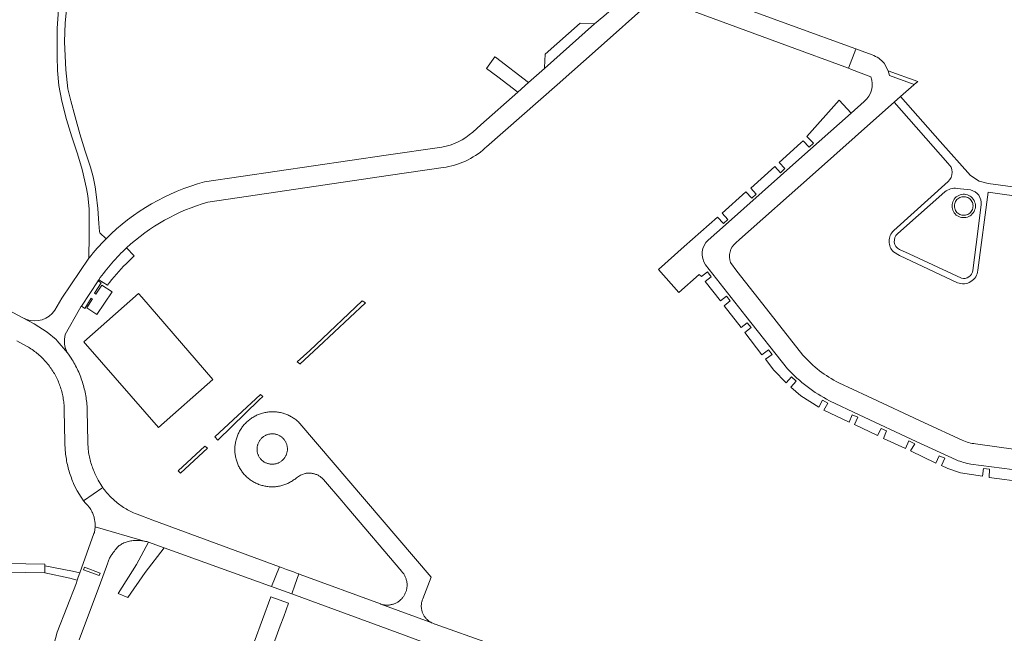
# Model space of a CAD drawing. Extents: x 152825 to 164088, y 457113 to 463005.
# Tile 302 of 364: x 158681 to 158941, y 461283 to 461445. Entities that reach past the tile are written whole.
import ezdxf

# ---------------------------------------------------------------- set-up
doc = ezdxf.new("R2010")
doc.units = 0
doc.header["$LTSCALE"] = 0.5
for name, color, linetype, lineweight in [('B-PV-VH-GESLOTENVERHARDING_ASFALT-GV', 251, 'CONTINUOUS', 18), ('B-PV-VH-GESLOTENVERHARDING_BETON-GV', 251, 'CONTINUOUS', 18), ('B-PV-VH-HALFVERHARDING_GRASBETONSTEEN-GV', 251, 'CONTINUOUS', 18), ('B-PV-VH-ONVERHARD_ZAND-GV', 251, 'CONTINUOUS', 18), ('B-PV-VH-OPENVERHARDING_BETONELEMENT-GV', 251, 'CONTINUOUS', 18), ('B-PV-VH-OPENVERHARDING_BETONSTRAATSTEEN-GV', 251, 'CONTINUOUS', 18), ('B-PV-VH-OPENVERHARDING_STRAATBAKSTEEN-GV', 251, 'CONTINUOUS', 18)]:
    doc.layers.add(name, color=color, linetype=linetype, lineweight=lineweight)

msp = doc.modelspace()

# ---------------------------------------------------------------- linework, layer by layer
at = {"layer": 'B-PV-VH-GESLOTENVERHARDING_ASFALT-GV', "flags": 128}
msp.add_lwpolyline([(158713.547, 461371.669), (158712.687, 461372.665), (158698.277, 461359.824), (158698.662, 461359.387), (158699.321, 461358.657), (158717.989, 461337.202), (158732.349, 461349.904), (158730.155, 461352.444)], close=True, dxfattribs=at)
at = {"layer": 'B-PV-VH-GESLOTENVERHARDING_BETON-GV', "flags": 128}
for points in [[(158930.255, 461398.817), (158929.87, 461398.768), (158929.494, 461398.671), (158929.133, 461398.529), (158928.793, 461398.342), (158928.479, 461398.114), (158928.197, 461397.848), (158927.949, 461397.549), (158927.741, 461397.221), (158927.576, 461396.87), (158927.456, 461396.501), (158927.384, 461396.12), (158927.359, 461395.733), (158927.384, 461395.346), (158927.456, 461394.965), (158927.576, 461394.596), (158927.741, 461394.245), (158927.949, 461393.917), (158928.197, 461393.618), (158928.479, 461393.352), (158928.793, 461393.124), (158929.133, 461392.937), (158929.494, 461392.795), (158929.87, 461392.698), (158930.255, 461392.649), (158930.643, 461392.649), (158931.028, 461392.698), (158931.404, 461392.795), (158931.764, 461392.937), (158932.104, 461393.124), (158932.418, 461393.352), (158932.701, 461393.618), (158932.949, 461393.917), (158933.156, 461394.245), (158933.322, 461394.596), (158933.442, 461394.965), (158933.514, 461395.346), (158933.539, 461395.733), (158933.514, 461396.12), (158933.442, 461396.501), (158933.322, 461396.87), (158933.156, 461397.221), (158932.949, 461397.549), (158932.701, 461397.848), (158932.418, 461398.114), (158932.104, 461398.342), (158931.764, 461398.529), (158931.404, 461398.671), (158931.028, 461398.768), (158930.643, 461398.817)], [(158930.294, 461398.188), (158930.603, 461398.188), (158930.91, 461398.15), (158931.209, 461398.073), (158931.496, 461397.959), (158931.767, 461397.81), (158932.017, 461397.629), (158932.242, 461397.417), (158932.439, 461397.179), (158932.605, 461396.918), (158932.736, 461396.639), (158932.832, 461396.345), (158932.89, 461396.041), (158932.909, 461395.733), (158932.89, 461395.425), (158932.832, 461395.121), (158932.736, 461394.827), (158932.605, 461394.548), (158932.439, 461394.287), (158932.242, 461394.049), (158932.017, 461393.837), (158931.767, 461393.656), (158931.496, 461393.507), (158931.209, 461393.393), (158930.91, 461393.316), (158930.603, 461393.278), (158930.294, 461393.278), (158929.988, 461393.316), (158929.689, 461393.393), (158929.401, 461393.507), (158929.131, 461393.656), (158928.881, 461393.837), (158928.655, 461394.049), (158928.459, 461394.287), (158928.293, 461394.548), (158928.161, 461394.827), (158928.066, 461395.121), (158928.008, 461395.425), (158927.989, 461395.733), (158928.008, 461396.041), (158928.066, 461396.345), (158928.161, 461396.639), (158928.293, 461396.918), (158928.459, 461397.179), (158928.655, 461397.417), (158928.881, 461397.629), (158929.131, 461397.81), (158929.401, 461397.959), (158929.689, 461398.073), (158929.988, 461398.15)]]:
    msp.add_lwpolyline(points, close=True, dxfattribs=at)
at = {"layer": 'B-PV-VH-HALFVERHARDING_GRASBETONSTEEN-GV', "flags": 128}
for points in [[(158833.06, 461443.838), (158829.241, 461443.977), (158820.023, 461435.834), (158819.843, 461432.322), (158819.825, 461432.07)], [(158910.494, 461431.448), (158910.824, 461430.206), (158917.408, 461427.821), (158918.316, 461428.597)]]:
    msp.add_lwpolyline(points, close=True, dxfattribs=at)
at = {"layer": 'B-PV-VH-ONVERHARD_ZAND-GV', "flags": 128}
for points in [[(158772.601, 461370.17), (158771.766, 461370.726), (158759.475, 461359.065), (158757.902, 461357.612), (158754.614, 461354.574), (158755.233, 461354.05), (158755.31, 461353.984), (158760.206, 461358.579)], [(158745.525, 461345.448), (158744.927, 461345.941), (158732.844, 461334.767), (158733.654, 461333.922), (158744.577, 461344.529)], [(158730.901, 461331.775), (158730.24, 461332.296), (158723.156, 461325.821), (158723.818, 461325.231)]]:
    msp.add_lwpolyline(points, close=True, dxfattribs=at)
at = {"layer": 'B-PV-VH-OPENVERHARDING_BETONELEMENT-GV', "flags": 128}
msp.add_lwpolyline([(158702.899, 461375.423), (158702.051, 461375.977), (158697.641, 461369.286), (158698.524, 461368.685), (158700.204, 461371.429), (158700.562, 461371.22), (158699.089, 461368.833), (158701.736, 461367.061), (158705.72, 461373.106), (158703.003, 461374.816), (158701.448, 461372.484), (158701.102, 461372.721)], close=True, dxfattribs=at)
at = {"layer": 'B-PV-VH-OPENVERHARDING_BETONSTRAATSTEEN-GV', "flags": 128}
for points in [[(158691.957, 461452.682), (158691.273, 461442.604), (158691.258, 461438.225), (158691.275, 461435.209), (158691.374, 461431.537), (158691.719, 461427.559), (158692.51, 461423.373), (158693.687, 461418.55), (158695.087, 461414.029), (158696.613, 461409.477), (158697.803, 461405.388), (158698.996, 461400.32), (158699.353, 461398.434), (158699.707, 461394.993), (158699.707, 461392.945), (158699.707, 461388.049), (158699.584, 461381.929), (158699.621, 461381.976), (158699.658, 461382.024)], [(158704.138, 461387.067), (158702.486, 461388.624), (158702.425, 461388.952), (158702.202, 461391.109), (158701.936, 461395.108), (158701.56, 461398.756), (158701.246, 461400.789), (158700.713, 461403.413), (158700.056, 461405.946), (158698.626, 461410.207), (158697.21, 461414.788), (158695.959, 461419.288), (158694.821, 461423.487), (158694.069, 461426.657), (158693.576, 461431.663), (158693.219, 461439.032), (158693.352, 461444.107), (158694.038, 461451.06)], [(158709.444, 461380.478), (158711.579, 461382.58), (158709.571, 461384.697)], [(158680.623, 461360.125), (158682.219, 461359.264), (158683.325, 461358.64), (158683.654, 461358.446), (158683.991, 461358.239), (158684.323, 461358.025), (158684.651, 461357.804), (158684.975, 461357.576), (158685.294, 461357.342), (158685.608, 461357.102), (158685.917, 461356.855), (158686.221, 461356.602), (158686.52, 461356.343), (158686.814, 461356.078), (158687.102, 461355.807), (158687.385, 461355.53), (158687.662, 461355.248), (158687.933, 461354.96), (158688.198, 461354.667), (158688.458, 461354.368), (158688.711, 461354.064), (158688.958, 461353.756), (158689.199, 461353.442), (158689.433, 461353.123), (158689.661, 461352.8), (158689.883, 461352.472), (158690.097, 461352.14), (158690.305, 461351.803), (158690.506, 461351.463), (158690.701, 461351.118), (158690.888, 461350.77), (158691.068, 461350.417), (158691.241, 461350.062), (158691.406, 461349.702), (158691.565, 461349.34), (158691.716, 461348.974), (158691.859, 461348.606), (158691.995, 461348.234), (158692.124, 461347.86), (158692.245, 461347.484), (158692.358, 461347.105), (158692.464, 461346.723), (158692.562, 461346.34), (158692.652, 461345.955), (158692.734, 461345.568), (158692.808, 461345.18), (158692.875, 461344.79), (158692.934, 461344.399), (158692.985, 461344.006), (158693.027, 461343.613), (158693.062, 461343.219), (158693.089, 461342.824), (158693.108, 461342.429), (158693.119, 461342.034), (158693.126, 461341.734), (158693.301, 461333.454), (158693.302, 461332.992), (158693.312, 461332.531), (158693.329, 461332.07), (158693.354, 461331.609), (158693.388, 461331.149), (158693.429, 461330.689), (158693.479, 461330.23), (158693.536, 461329.772), (158693.601, 461329.315), (158693.674, 461328.859), (158693.755, 461328.405), (158693.844, 461327.952), (158693.94, 461327.501), (158694.045, 461327.051), (158694.157, 461326.604), (158694.277, 461326.158), (158694.405, 461325.714), (158694.54, 461325.273), (158694.683, 461324.834), (158694.834, 461324.398), (158694.992, 461323.964), (158695.157, 461323.534), (158695.33, 461323.106), (158695.484, 461322.743), (158695.563, 461322.454), (158695.623, 461322.232), (158696.548, 461320.492), (158697.582, 461318.814), (158697.905, 461318.334), (158698.238, 461317.86), (158703.283, 461321.392), (158703.054, 461321.721), (158702.051, 461323.355), (158701.209, 461325.078), (158701.094, 461325.355), (158701.004, 461325.569), (158700.976, 461325.634), (158700.821, 461326.004), (158700.674, 461326.378), (158700.534, 461326.754), (158700.402, 461327.134), (158700.277, 461327.515), (158700.159, 461327.9), (158700.05, 461328.286), (158699.948, 461328.674), (158699.854, 461329.065), (158699.768, 461329.457), (158699.689, 461329.851), (158699.619, 461330.246), (158699.556, 461330.643), (158699.501, 461331.041), (158699.455, 461331.44), (158699.416, 461331.84), (158699.385, 461332.24), (158699.362, 461332.641), (158699.347, 461333.042), (158699.34, 461333.444), (158699.201, 461341.718), (158699.169, 461341.952), (158699.15, 461342.416), (158699.122, 461342.879), (158699.087, 461343.341), (158699.044, 461343.803), (158698.993, 461344.264), (158698.933, 461344.725), (158698.866, 461345.184), (158698.791, 461345.641), (158698.708, 461346.098), (158698.618, 461346.553), (158698.519, 461347.006), (158698.413, 461347.458), (158698.299, 461347.908), (158698.177, 461348.355), (158698.047, 461348.801), (158697.91, 461349.244), (158697.765, 461349.685), (158697.613, 461350.123), (158697.453, 461350.559), (158697.285, 461350.991), (158697.11, 461351.421), (158696.928, 461351.848), (158696.738, 461352.271), (158696.541, 461352.691), (158696.337, 461353.108), (158696.126, 461353.521), (158695.908, 461353.93), (158695.682, 461354.336), (158695.45, 461354.738), (158695.211, 461355.135), (158694.965, 461355.528), (158694.949, 461355.553), (158694.455, 461356.33), (158693.974, 461356.943), (158691.29, 461360.162), (158690.952, 461360.464), (158688.591, 461362.377), (158685.22, 461364.586), (158682.181, 461366.206), (158661.85, 461377.041)], [(158702.229, 461376.237), (158704.525, 461374.829)], [(158697.093, 461281.174), (158701.631, 461293.453), (158702.297, 461295.257), (158704.624, 461301.551), (158704.633, 461301.58), (158704.711, 461301.819), (158704.797, 461302.055), (158704.891, 461302.288), (158704.992, 461302.519), (158705.1, 461302.746), (158705.215, 461302.969), (158705.338, 461303.189), (158705.467, 461303.405), (158705.603, 461303.616), (158705.746, 461303.823), (158705.895, 461304.026), (158706.051, 461304.223), (158706.212, 461304.416), (158706.341, 461304.559), (158706.433, 461304.725), (158706.565, 461304.933), (158706.711, 461305.135), (158706.871, 461305.332), (158707.045, 461305.522), (158707.232, 461305.705), (158707.433, 461305.881), (158707.645, 461306.049), (158707.87, 461306.21), (158708.106, 461306.362), (158708.353, 461306.505), (158708.61, 461306.639), (158708.877, 461306.764), (158709.153, 461306.879), (158709.438, 461306.984), (158709.73, 461307.079), (158710.03, 461307.163), (158710.336, 461307.237), (158710.647, 461307.3), (158710.964, 461307.352), (158711.285, 461307.393), (158711.609, 461307.423), (158711.936, 461307.441), (158712.265, 461307.449), (158712.595, 461307.445), (158712.926, 461307.429), (158713.256, 461307.403), (158713.585, 461307.365), (158713.913, 461307.316), (158714.237, 461307.256), (158714.558, 461307.186), (158701.264, 461311.035), (158701.249, 461310.78), (158701.227, 461310.526), (158701.197, 461310.272), (158701.158, 461310.02), (158701.112, 461309.769), (158701.058, 461309.519), (158700.956, 461309.236), (158697.211, 461298.833), (158696.8, 461297.692), (158696.541, 461296.931), (158696.317, 461296.272), (158691.244, 461283.229), (158690.033, 461278.536)], [(158746.946, 461276.14), (158750.105, 461284.854), (158751.035, 461287.38), (158752.258, 461290.89), (158747.591, 461292.574), (158743.211, 461280.6)]]:
    msp.add_lwpolyline(points, dxfattribs=at)
at = {"layer": 'B-PV-VH-OPENVERHARDING_BETONSTRAATSTEEN-GV'}
for points in [[(158699.658, 461382.024, -0.0291037), (158704.138, 461387.067)], [(158709.571, 461384.697, 0.0538346), (158702.229, 461376.237)], [(158704.525, 461374.829, -0.0331177), (158709.444, 461380.478)]]:
    msp.add_lwpolyline(points, format="xyb", dxfattribs=at)
at = {"layer": 'B-PV-VH-OPENVERHARDING_BETONSTRAATSTEEN-GV', "flags": 128}
for points in [[(158748.541, 461341.387), (158748.258, 461341.396), (158747.976, 461341.396), (158747.694, 461341.389), (158747.412, 461341.373), (158747.13, 461341.35), (158746.85, 461341.319), (158746.57, 461341.279), (158746.325, 461341.238), (158746.292, 461341.232), (158746.015, 461341.177), (158745.74, 461341.114), (158745.466, 461341.044), (158745.195, 461340.965), (158744.926, 461340.879), (158744.66, 461340.786), (158744.396, 461340.685), (158744.135, 461340.576), (158743.878, 461340.46), (158743.624, 461340.337), (158743.374, 461340.207), (158743.127, 461340.069), (158742.884, 461339.925), (158742.646, 461339.774), (158742.411, 461339.616), (158742.182, 461339.452), (158741.957, 461339.281), (158741.737, 461339.104), (158741.522, 461338.921), (158741.313, 461338.731), (158741.109, 461338.536), (158740.91, 461338.335), (158740.718, 461338.129), (158740.531, 461337.917), (158740.35, 461337.701), (158740.176, 461337.479), (158740.008, 461337.252), (158739.846, 461337.02), (158739.691, 461336.784), (158739.543, 461336.544), (158739.401, 461336.299), (158739.267, 461336.051), (158739.139, 461335.799), (158739.019, 461335.544), (158738.907, 461335.285), (158738.801, 461335.023), (158738.703, 461334.758), (158738.613, 461334.491), (158738.53, 461334.221), (158738.455, 461333.949), (158738.387, 461333.675), (158738.328, 461333.399), (158738.276, 461333.121), (158738.232, 461332.842), (158738.196, 461332.562), (158738.168, 461332.281), (158738.148, 461331.999), (158738.136, 461331.717), (158738.132, 461331.435), (158738.135, 461331.153), (158738.147, 461330.871), (158738.167, 461330.589), (158738.195, 461330.308), (158738.231, 461330.028), (158738.275, 461329.749), (158738.326, 461329.472), (158738.386, 461329.196), (158738.453, 461328.921), (158738.528, 461328.649), (158738.611, 461328.379), (158738.701, 461328.112), (158738.799, 461327.847), (158738.904, 461327.585), (158739.017, 461327.326), (158739.137, 461327.07), (158739.264, 461326.818), (158739.398, 461326.57), (158739.54, 461326.326), (158739.688, 461326.085), (158739.842, 461325.849), (158740.004, 461325.617), (158740.172, 461325.391), (158740.346, 461325.168), (158740.527, 461324.951), (158740.713, 461324.74), (158740.906, 461324.533), (158741.107, 461324.335), (158741.313, 461324.144), (158741.524, 461323.958), (158741.741, 461323.778), (158741.962, 461323.604), (158742.189, 461323.437), (158742.42, 461323.276), (158742.656, 461323.122), (158742.896, 461322.975), (158743.14, 461322.834), (158743.388, 461322.701), (158743.639, 461322.574), (158743.894, 461322.455), (158744.153, 461322.343), (158744.414, 461322.238), (158744.679, 461322.141), (158744.946, 461322.052), (158745.215, 461321.97), (158745.486, 461321.896), (158745.76, 461321.829), (158746.036, 461321.771), (158746.313, 461321.72), (158746.591, 461321.677), (158746.87, 461321.642), (158747.15, 461321.615), (158747.431, 461321.596), (158747.713, 461321.585), (158747.994, 461321.582), (158748.276, 461321.587), (158748.557, 461321.6), (158748.838, 461321.62), (158749.118, 461321.649), (158749.397, 461321.686), (158749.675, 461321.731), (158749.952, 461321.783), (158750.227, 461321.844), (158750.5, 461321.912), (158750.771, 461321.988), (158751.04, 461322.072), (158751.306, 461322.163), (158751.57, 461322.262), (158751.831, 461322.368), (158752.089, 461322.481), (158752.343, 461322.602), (158752.594, 461322.73), (158752.841, 461322.865), (158753.084, 461323.007), (158753.323, 461323.156), (158753.557, 461323.312), (158753.788, 461323.474), (158754.013, 461323.643), (158754.234, 461323.818), (158754.354, 461323.918), (158755.426, 461324.652), (158755.725, 461324.759), (158756.649, 461325.089), (158756.764, 461325.113), (158756.962, 461325.147), (158757.162, 461325.173), (158757.362, 461325.192), (158757.563, 461325.202), (158757.765, 461325.205), (158757.966, 461325.199), (158758.167, 461325.186), (158758.367, 461325.164), (158758.566, 461325.135), (158758.764, 461325.097), (158758.96, 461325.052), (158759.154, 461324.999), (158759.346, 461324.939), (158759.536, 461324.87), (158759.722, 461324.795), (158759.906, 461324.712), (158760.086, 461324.622), (158760.262, 461324.524), (158760.434, 461324.42), (158760.602, 461324.309), (158760.766, 461324.192), (158760.924, 461324.068), (158761.078, 461323.938), (158761.226, 461323.801), (158761.369, 461323.659), (158761.506, 461323.512), (158766.359, 461317.878), (158767.699, 461316.329), (158782.177, 461299.223), (158782.313, 461299.069), (158782.444, 461298.91), (158782.568, 461298.745), (158782.685, 461298.577), (158782.796, 461298.403), (158782.9, 461298.226), (158782.997, 461298.044), (158783.087, 461297.859), (158783.17, 461297.671), (158783.245, 461297.479), (158783.313, 461297.285), (158783.373, 461297.088), (158783.426, 461296.889), (158783.471, 461296.689), (158783.508, 461296.486), (158783.537, 461296.282), (158783.558, 461296.078), (158783.571, 461295.872), (158783.576, 461295.667), (158783.573, 461295.461), (158783.562, 461295.256), (158783.543, 461295.051), (158783.516, 461294.847), (158783.482, 461294.644), (158783.439, 461294.442), (158783.389, 461294.243), (158783.331, 461294.045), (158783.265, 461293.85), (158783.192, 461293.658), (158783.111, 461293.469), (158783.023, 461293.283), (158782.928, 461293.1), (158782.826, 461292.922), (158782.717, 461292.747), (158782.601, 461292.577), (158782.479, 461292.412), (158782.35, 461292.251), (158782.216, 461292.095), (158782.075, 461291.945), (158781.929, 461291.801), (158781.777, 461291.662), (158781.62, 461291.529), (158781.457, 461291.402), (158781.29, 461291.282), (158781.119, 461291.169), (158780.943, 461291.062), (158780.763, 461290.962), (158780.579, 461290.869), (158780.392, 461290.783), (158780.202, 461290.705), (158780.009, 461290.634), (158779.813, 461290.571), (158779.615, 461290.515), (158779.415, 461290.467), (158779.213, 461290.427), (158779.01, 461290.395), (158778.806, 461290.371), (158778.6, 461290.354), (158778.395, 461290.346), (158778.189, 461290.346), (158777.983, 461290.353), (158777.778, 461290.369), (158777.574, 461290.393), (158777.37, 461290.424), (158777.168, 461290.464), (158776.968, 461290.511), (158776.653, 461290.598), (158790.327, 461285.553), (158789.998, 461285.714), (158789.824, 461285.809), (158789.653, 461285.911), (158789.486, 461286.02), (158789.324, 461286.135), (158789.167, 461286.257), (158789.015, 461286.385), (158788.868, 461286.519), (158788.727, 461286.659), (158788.591, 461286.804), (158788.461, 461286.955), (158788.337, 461287.11), (158788.22, 461287.271), (158788.11, 461287.436), (158788.006, 461287.606), (158787.909, 461287.779), (158787.819, 461287.957), (158787.736, 461288.137), (158787.66, 461288.321), (158787.592, 461288.508), (158787.532, 461288.698), (158787.479, 461288.889), (158787.434, 461289.083), (158787.397, 461289.278), (158787.368, 461289.475), (158787.347, 461289.673), (158787.333, 461289.871), (158787.328, 461290.07), (158787.33, 461290.269), (158787.341, 461290.467), (158787.36, 461290.665), (158787.386, 461290.862), (158787.421, 461291.058), (158787.463, 461291.253), (158787.513, 461291.445), (158787.571, 461291.635), (158787.636, 461291.823), (158787.709, 461292.008), (158789.903, 461297.76), (158755.29, 461338.328), (158755.114, 461338.508), (158754.91, 461338.703), (158754.702, 461338.894), (158754.488, 461339.078), (158754.268, 461339.256), (158754.044, 461339.427), (158753.815, 461339.593), (158753.582, 461339.751), (158753.344, 461339.903), (158753.102, 461340.049), (158752.856, 461340.187), (158752.606, 461340.318), (158752.352, 461340.443), (158752.095, 461340.56), (158751.835, 461340.669), (158751.572, 461340.771), (158751.306, 461340.866), (158751.037, 461340.953), (158750.858, 461341.006), (158750.766, 461341.033), (158750.493, 461341.104), (158750.218, 461341.168), (158749.942, 461341.225), (158749.663, 461341.273), (158749.384, 461341.313), (158749.104, 461341.346), (158748.822, 461341.37)], [(158747.902, 461335.573), (158748.082, 461335.574), (158748.262, 461335.567), (158748.441, 461335.552), (158748.619, 461335.53), (158748.796, 461335.499), (158748.972, 461335.461), (158749.145, 461335.415), (158749.317, 461335.361), (158749.486, 461335.299), (158749.652, 461335.23), (158749.815, 461335.154), (158749.974, 461335.071), (158750.129, 461334.98), (158750.28, 461334.883), (158750.427, 461334.779), (158750.569, 461334.669), (158750.666, 461334.584), (158750.797, 461334.461), (158750.922, 461334.332), (158751.041, 461334.198), (158751.154, 461334.058), (158751.261, 461333.914), (158751.361, 461333.765), (158751.455, 461333.611), (158751.541, 461333.454), (158751.621, 461333.293), (158751.693, 461333.128), (158751.758, 461332.96), (158751.815, 461332.79), (158751.865, 461332.618), (158751.907, 461332.443), (158751.941, 461332.266), (158751.967, 461332.089), (158751.985, 461331.91), (158751.996, 461331.731), (158751.998, 461331.551), (158751.992, 461331.371), (158751.979, 461331.192), (158751.957, 461331.014), (158751.928, 461330.837), (158751.89, 461330.661), (158751.845, 461330.487), (158751.792, 461330.315), (158751.732, 461330.146), (158751.664, 461329.98), (158751.589, 461329.817), (158751.506, 461329.657), (158751.417, 461329.501), (158751.321, 461329.35), (158751.218, 461329.202), (158751.108, 461329.06), (158750.993, 461328.922), (158750.871, 461328.79), (158750.853, 461328.772), (158750.725, 461328.646), (158750.591, 461328.526), (158750.452, 461328.412), (158750.309, 461328.304), (158750.16, 461328.203), (158750.007, 461328.108), (158749.85, 461328.021), (158749.69, 461327.94), (158749.526, 461327.867), (158749.358, 461327.801), (158749.188, 461327.743), (158749.016, 461327.692), (158748.842, 461327.649), (158748.666, 461327.614), (158748.488, 461327.586), (158748.309, 461327.567), (158748.13, 461327.556), (158747.95, 461327.552), (158747.771, 461327.556), (158747.591, 461327.569), (158747.413, 461327.589), (158747.236, 461327.618), (158747.06, 461327.654), (158746.885, 461327.698), (158746.713, 461327.75), (158746.544, 461327.809), (158746.377, 461327.876), (158746.213, 461327.951), (158746.053, 461328.032), (158745.897, 461328.12), (158745.744, 461328.216), (158745.597, 461328.318), (158745.453, 461328.426), (158745.315, 461328.541), (158745.182, 461328.662), (158745.129, 461328.715), (158745.007, 461328.847), (158744.89, 461328.983), (158744.78, 461329.125), (158744.676, 461329.272), (158744.578, 461329.423), (158744.488, 461329.578), (158744.404, 461329.737), (158744.328, 461329.9), (158744.258, 461330.066), (158744.197, 461330.235), (158744.143, 461330.406), (158744.096, 461330.58), (158744.058, 461330.755), (158744.027, 461330.932), (158744.004, 461331.111), (158743.989, 461331.29), (158743.982, 461331.469), (158743.983, 461331.649), (158743.992, 461331.829), (158744.01, 461332.008), (158744.034, 461332.185), (158744.067, 461332.362), (158744.108, 461332.537), (158744.157, 461332.71), (158744.213, 461332.881), (158744.276, 461333.049), (158744.347, 461333.214), (158744.426, 461333.376), (158744.511, 461333.534), (158744.604, 461333.688), (158744.703, 461333.838), (158744.808, 461333.984), (158744.921, 461334.124), (158745.039, 461334.26), (158745.163, 461334.389), (158745.293, 461334.514), (158745.428, 461334.632), (158745.569, 461334.745), (158745.714, 461334.85), (158745.863, 461334.95), (158746.017, 461335.042), (158746.176, 461335.128), (158746.337, 461335.207), (158746.502, 461335.278), (158746.67, 461335.342), (158746.841, 461335.398), (158747.014, 461335.447), (158747.189, 461335.488), (158747.366, 461335.521), (158747.544, 461335.546), (158747.723, 461335.563)], [(158703.283, 461321.392), (158698.238, 461317.86), (158698.376, 461317.669), (158698.515, 461317.48), (158699.171, 461316.831), (158699.749, 461316.112), (158700.098, 461315.581), (158700.405, 461315.025), (158700.422, 461314.99), (158700.532, 461314.76), (158700.635, 461314.526), (158700.73, 461314.289), (158700.818, 461314.049), (158700.898, 461313.806), (158700.97, 461313.562), (158701.035, 461313.315), (158701.092, 461313.066), (158701.141, 461312.815), (158701.183, 461312.563), (158701.216, 461312.31), (158701.242, 461312.056), (158701.259, 461311.801), (158701.269, 461311.546), (158701.27, 461311.29), (158701.264, 461311.035), (158714.558, 461307.186), (158714.876, 461307.105), (158715.188, 461307.013), (158715.358, 461306.951), (158719.447, 461305.482), (158747.288, 461295.478), (158747.837, 461295.277), (158749.921, 461300.464), (158716.455, 461312.813), (158712.344, 461314.33), (158711.864, 461314.524), (158711.389, 461314.73), (158711.201, 461314.816), (158710.839, 461314.988), (158710.481, 461315.166), (158710.126, 461315.353), (158709.776, 461315.546), (158709.429, 461315.746), (158709.086, 461315.953), (158708.748, 461316.166), (158708.413, 461316.387), (158708.084, 461316.614), (158707.759, 461316.848), (158707.438, 461317.088), (158707.123, 461317.334), (158706.812, 461317.587), (158706.507, 461317.846), (158706.207, 461318.111), (158705.912, 461318.382), (158705.622, 461318.658), (158705.339, 461318.941), (158705.061, 461319.229), (158704.788, 461319.522), (158704.522, 461319.821), (158704.262, 461320.126), (158704.008, 461320.435), (158703.76, 461320.749), (158703.518, 461321.068)], [(158688.027, 461301.129), (158677.938, 461301.366), (158677.815, 461299.068), (158687.956, 461298.83)], [(158690.282, 461300.263), (158688.014, 461300.687), (158687.956, 461298.83), (158694.574, 461297.453), (158696.541, 461296.931), (158696.8, 461297.692), (158697.211, 461298.833), (158695.252, 461299.335)], [(158750.396, 461300.288), (158749.921, 461300.464), (158747.837, 461295.277), (158748.491, 461295.037), (158753.145, 461293.334), (158753.959, 461295.577), (158755.046, 461298.571), (158754.363, 461298.823), (158753.626, 461299.095), (158751.781, 461299.777), (158750.872, 461300.112)], [(158698.429, 461300.332), (158702.58, 461298.825), (158702.353, 461298.143), (158698.156, 461299.633)], [(158702.58, 461298.825), (158698.429, 461300.332), (158698.156, 461299.633), (158702.353, 461298.143)], [(158803.315, 461274.84), (158805.281, 461280.249), (158790.963, 461285.317), (158790.887, 461285.345), (158790.559, 461285.467), (158790.327, 461285.553), (158776.653, 461290.598), (158776.526, 461290.645), (158755.35, 461298.459), (158755.046, 461298.571), (158753.959, 461295.577), (158753.145, 461293.334), (158780.988, 461283.146)]]:
    msp.add_lwpolyline(points, close=True, dxfattribs=at)
at = {"layer": 'B-PV-VH-OPENVERHARDING_STRAATBAKSTEEN-GV', "flags": 128}
for points in [[(158851.442, 461449.973), (158883.223, 461438.299), (158900.055, 461432.079), (158901.97, 461437.165), (158901.979, 461437.189), (158884.994, 461443.38), (158852.734, 461455.257)], [(158843.39, 461452.835), (158835.452, 461445.87), (158833.06, 461443.838), (158819.825, 461432.07), (158815.626, 461428.336), (158812.785, 461425.81), (158803.061, 461417.163), (158800.88, 461415.224)], [(158804.519, 461411.316), (158823.161, 461427.752), (158833.956, 461437.356), (158847.619, 461449.427)], [(158906.263, 461435.627), (158902.663, 461436.939), (158901.979, 461437.189), (158901.97, 461437.165), (158900.055, 461432.079), (158900.837, 461431.79), (158905.913, 461429.871)], [(158870.28, 461385.997), (158871.316, 461386.89), (158890.517, 461403.939), (158907.42, 461418.981), (158912.1, 461423.124), (158913.768, 461424.601), (158917.303, 461427.731), (158917.408, 461427.821), (158910.824, 461430.206), (158910.494, 461431.448), (158909.468, 461433.407)], [(158863.024, 461386.734), (158867.586, 461390.763), (158886.965, 461408.011), (158900.734, 461420.21), (158897.61, 461423.69), (158889.076, 461414.07), (158890.78, 461412.292), (158889.636, 461411.23), (158888.056, 461412.936), (158887.492, 461412.375), (158881.787, 461407.213), (158883.247, 461405.588), (158882.096, 461404.529), (158880.616, 461406.175), (158874.287, 461400.451), (158875.699, 461398.865), (158874.519, 461397.762), (158872.989, 461399.453), (158866.687, 461393.849), (158868.221, 461392.189), (158867.022, 461391.096), (158865.462, 461392.774), (158856.666, 461385.034), (158849.874, 461378.98)], [(158904.217, 461423.339), (158900.734, 461420.21), (158886.965, 461408.011), (158867.586, 461390.763), (158863.024, 461386.734)], [(158964.238, 461397.956), (158936.87, 461401.659), (158934.482, 461402.276), (158932.249, 461403.761), (158924.259, 461412.722), (158913.768, 461424.601), (158912.1, 461423.124), (158926.234, 461407.043)], [(158792.764, 461411.244), (158778.043, 461409.133), (158730.119, 461402.069)], [(158804.111, 461410.957), (158804.519, 461411.316)], [(158731.011, 461396.71), (158754.219, 461400.141), (158779.16, 461403.828), (158793.114, 461405.868)], [(158926.32, 461402.191), (158911.963, 461389.229)], [(158912.976, 461388.35), (158914.68, 461389.865), (158925.434, 461399.429)], [(158928.741, 461400.39), (158932.206, 461399.956)], [(158934.174, 461378.756), (158936.896, 461399.35), (158947.41, 461397.885), (158963.945, 461395.745), (158964.238, 461397.956)], [(158935.026, 461396.03), (158933.683, 461385.54), (158932.836, 461378.722)], [(158911.947, 461383.601), (158913.518, 461382.692), (158928.823, 461375.477)], [(158929.839, 461376.641), (158916.028, 461383.086), (158913.465, 461384.282)], [(158699.658, 461382.024), (158699.621, 461381.976), (158699.584, 461381.929), (158692.5, 461371.386), (158690.608, 461368.189)], [(158849.874, 461378.98), (158855.318, 461372.926), (158860.642, 461377.624), (158861.253, 461377.081), (158862.852, 461378.321), (158863.835, 461377.057), (158862.251, 461375.751), (158866.251, 461370.663), (158867.821, 461371.925), (158868.807, 461370.687), (158867.223, 461369.348), (158871.699, 461363.622), (158873.298, 461364.913), (158874.32, 461363.625), (158872.682, 461362.335), (158877.214, 461356.449), (158878.891, 461357.787), (158879.862, 461356.534), (158878.101, 461355.274), (158880.333, 461352.405), (158883.581, 461349.05), (158884.996, 461350.579), (158886.198, 461349.473), (158884.832, 461347.909), (158887.465, 461345.645), (158892.189, 461342.597), (158893.187, 461344.432), (158894.617, 461343.679), (158893.577, 461341.833), (158900.183, 461338.691), (158901.002, 461340.604), (158902.482, 461339.946), (158901.664, 461338.025), (158907.717, 461335.136), (158908.68, 461336.99), (158910.101, 461336.354), (158909.293, 461334.384), (158915.082, 461331.684), (158915.944, 461333.684), (158917.584, 461332.89), (158916.37, 461331.091), (158923.125, 461327.844), (158923.987, 461329.803), (158925.494, 461329.149), (158924.611, 461327.25), (158926.212, 461326.385), (158929.604, 461325.236), (158935.392, 461324.389), (158935.696, 461326.414), (158937.268, 461326.224), (158937.128, 461324.076), (158946.528, 461322.798)], [(158862.297, 461380.223), (158872.922, 461366.616), (158883.933, 461352.773)], [(158883.933, 461352.773), (158872.922, 461366.616), (158862.297, 461380.223)], [(158888.029, 461356.366), (158877.416, 461369.817), (158870.553, 461378.484), (158868.879, 461380.829)], [(158693.363, 461361.778), (158697.116, 461368.52), (158697.624, 461369.26), (158697.641, 461369.286), (158702.051, 461375.977), (158702.091, 461376.037), (158702.229, 461376.237)], [(158683.122, 461365.766), (158682.658, 461365.983), (158682.181, 461366.206), (158685.22, 461364.586), (158688.591, 461362.377), (158690.952, 461360.464), (158691.29, 461360.162), (158693.974, 461356.943)], [(158930.018, 461333.86), (158920.109, 461338.455), (158905.054, 461345.49), (158897.501, 461349.07)], [(158895.049, 461344.315), (158902.868, 461340.597), (158917.882, 461333.515), (158928.49, 461328.669)], [(158928.49, 461328.669), (158917.882, 461333.515), (158902.868, 461340.597), (158895.049, 461344.315)], [(158962.625, 461329.09), (158955.849, 461329.884), (158955.425, 461329.956), (158951.7, 461330.455), (158948.708, 461330.834), (158944.492, 461331.405), (158944.159, 461331.442), (158933.56, 461332.925)], [(158932.336, 461327.6), (158948.711, 461325.411), (158961.948, 461323.567), (158962.336, 461326.733), (158962.377, 461327.069), (158962.564, 461328.592), (158962.625, 461329.09)], [(158948.711, 461325.411), (158932.336, 461327.6)]]:
    msp.add_lwpolyline(points, dxfattribs=at)
at = {"layer": 'B-PV-VH-OPENVERHARDING_STRAATBAKSTEEN-GV'}
for points in [[(158909.468, 461433.407, 0.1336199), (158906.263, 461435.627)], [(158905.913, 461429.871, -0.3162732), (158904.217, 461423.339)], [(158800.88, 461415.224, -0.1353678), (158792.764, 461411.244)], [(158793.114, 461405.868, 0.1464075), (158804.111, 461410.957)], [(158926.234, 461407.043, -0.467009), (158926.32, 461402.191)], [(158730.119, 461402.069, 0.132018), (158704.138, 461387.067)], [(158925.434, 461399.429, -0.2021841), (158928.741, 461400.39)], [(158932.206, 461399.956, -0.3923839), (158935.026, 461396.03)], [(158709.571, 461384.697, -0.119462), (158731.011, 461396.71)], [(158911.963, 461389.229, 0.4324821), (158911.947, 461383.601)], [(158704.138, 461387.067, 0.0291037), (158699.658, 461382.024)], [(158863.024, 461386.734, 0.3662136), (158862.297, 461380.223)], [(158862.297, 461380.223, -0.3662136), (158863.024, 461386.734)], [(158913.465, 461384.282, -0.5341922), (158912.976, 461388.35)], [(158702.229, 461376.237, -0.0538346), (158709.571, 461384.697)], [(158868.879, 461380.829, -0.3097902), (158870.28, 461385.997)], [(158928.823, 461375.477, 0.504755), (158934.174, 461378.756)], [(158932.836, 461378.722, -0.4464887), (158929.839, 461376.641)], [(158690.608, 461368.189, -0.3431148), (158683.122, 461365.766)], [(158693.974, 461356.943, -0.196815), (158693.363, 461361.778)], [(158897.501, 461349.07, -0.1002059), (158888.029, 461356.366)], [(158883.933, 461352.773, 0.0890922), (158895.049, 461344.315)], [(158895.049, 461344.315, -0.0890922), (158883.933, 461352.773)], [(158933.56, 461332.925, -0.0766821), (158930.018, 461333.86)], [(158928.49, 461328.669, 0.0592173), (158932.336, 461327.6)], [(158932.336, 461327.6, -0.0592173), (158928.49, 461328.669)]]:
    msp.add_lwpolyline(points, format="xyb", dxfattribs=at)
at = {"layer": 'B-PV-VH-OPENVERHARDING_STRAATBAKSTEEN-GV', "flags": 128}
for points in [[(158806.927, 461434.983), (158806.721, 461435.14), (158804.525, 461432.03), (158807.476, 461429.808), (158812.785, 461425.81), (158815.626, 461428.336)], [(158719.447, 461305.482), (158715.358, 461306.951), (158712.185, 461301.05), (158707.328, 461293.456), (158709.883, 461292.329), (158714.494, 461298.982)]]:
    msp.add_lwpolyline(points, close=True, dxfattribs=at)

doc.saveas('drawing.dxf')
